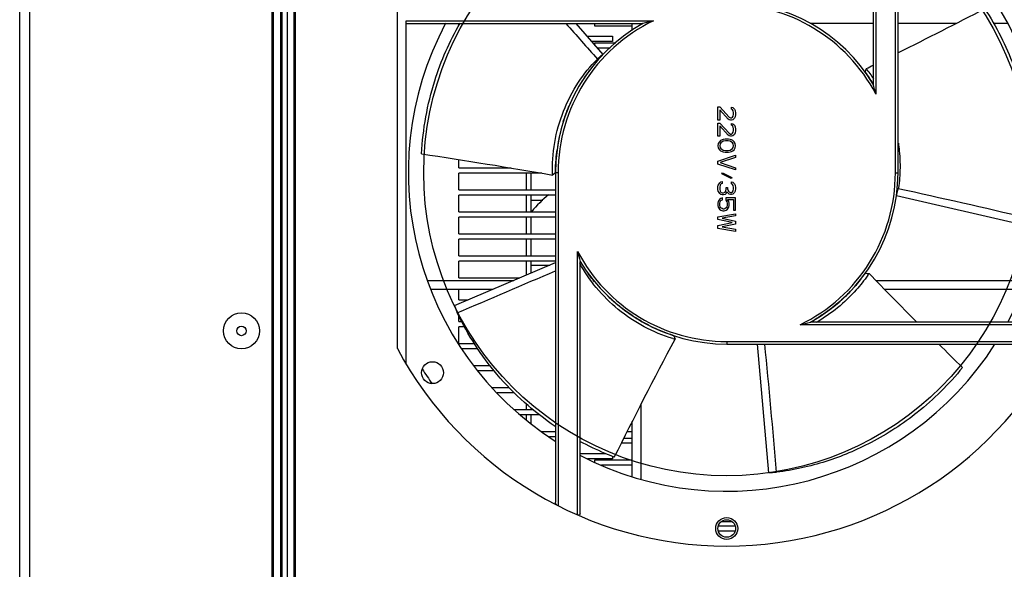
# Model space of a CAD drawing. Header units: millimetres. Extents: x 1117 to 38156, y -1945 to 7303.
# Tile 376 of 656: x 16332 to 16557, y 2197 to 2323. Entities that reach past the tile are written whole.
import ezdxf

# ---------------------------------------------------------------- set-up
doc = ezdxf.new("R2010")
doc.units = ezdxf.units.MM

msp = doc.modelspace()

# ---------------------------------------------------------------- linework, layer by layer
at = {"color": 7, "linetype": 'Continuous'}
for p, q in [((16332.461, 1969.389), (16332.461, 2466.989)), ((16389.961, 1971.389), (16389.961, 2404.189)), ((16391.961, 1971.189), (16391.961, 2404.189)), ((16392.161, 2404.189), (16392.161, 1971.189)), ((16390.261, 1974.189), (16390.261, 2401.689)), ((16393.461, 1972.189), (16393.461, 2403.189)), ((16394.961, 1972.189), (16394.961, 2403.189)), ((16395.161, 2401.689), (16395.161, 1973.689)), ((16527.428, 2365.607), (16527.428, 2305.619)), ((16526.838, 2365.375), (16526.838, 2307.862)), ((16531.871, 2287.689), (16531.871, 2363.516)), ((16532.461, 2287.689), (16532.461, 2362.711)), ((16334.661, 2341.939), (16334.661, 2036.439)), ((16418.461, 2247.689), (16418.461, 2327.689)), ((16420.461, 2244.146), (16420.461, 2322.279)), ((16420.461, 2322.279), (16476.762, 2322.279)), ((16420.461, 2321.689), (16474.356, 2321.689)), ((16432.461, 2321.125), (16432.461, 2321.689)), ((16459.135, 2321.689), (16465.268, 2314.637)), ((16463.461, 2321.089), (16463.461, 2321.689)), ((16471.961, 2321.089), (16463.461, 2321.089)), ((16471.961, 2320.094), (16471.961, 2321.689)), ((16473.961, 2321.426), (16473.961, 2321.689)), ((16526.838, 2321.689), (16512.483, 2321.689)), ((16545.72, 2321.689), (16532.461, 2321.689)), ((16557.394, 2321.689), (16554.153, 2321.689)), ((16461.657, 2318.789), (16467.461, 2318.789)), ((16467.461, 2318.789), (16467.461, 2317.589)), ((16467.461, 2317.589), (16462.701, 2317.589)), ((16463.461, 2317.289), (16468.227, 2317.289)), ((16463.461, 2316.715), (16463.461, 2317.289)), ((16466.925, 2316.089), (16464.005, 2316.089)), ((16465.268, 2314.637), (16464.003, 2313.587)), ((16524.987, 2310.647), (16525.254, 2311.435)), ((16491.461, 2302.689), (16491.886, 2302.689)), ((16491.461, 2299.689), (16491.461, 2302.689)), ((16491.886, 2302.689), (16494.014, 2300.356)), ((16491.886, 2302.023), (16491.886, 2299.689)), ((16493.758, 2299.939), (16491.886, 2302.023)), ((16494.524, 2302.606), (16494.865, 2302.523)), ((16494.524, 2302.189), (16494.524, 2302.606)), ((16494.78, 2302.023), (16494.524, 2302.189)), ((16494.95, 2301.773), (16494.78, 2302.023)), ((16494.78, 2300.356), (16494.95, 2300.606)), ((16494.865, 2302.523), (16495.205, 2302.189)), ((16495.035, 2301.356), (16494.95, 2301.773)), ((16494.95, 2300.606), (16495.035, 2301.023)), ((16495.035, 2301.023), (16495.035, 2301.356)), ((16495.205, 2302.189), (16495.376, 2301.856)), ((16495.376, 2300.439), (16495.205, 2300.106)), ((16495.376, 2301.856), (16495.461, 2301.273)), ((16495.461, 2300.939), (16495.376, 2300.439)), ((16495.461, 2301.273), (16495.461, 2300.939)), ((16491.886, 2299.689), (16491.461, 2299.689)), ((16491.461, 2299.023), (16491.886, 2299.023)), ((16491.461, 2296.023), (16491.461, 2299.023)), ((16491.886, 2299.023), (16494.014, 2296.689)), ((16491.886, 2298.356), (16491.886, 2296.023)), ((16493.758, 2296.273), (16491.886, 2298.356)), ((16494.014, 2299.773), (16493.758, 2299.939)), ((16494.014, 2300.356), (16494.354, 2300.189)), ((16494.354, 2299.689), (16494.014, 2299.773)), ((16494.354, 2300.189), (16494.524, 2300.189)), ((16494.524, 2299.689), (16494.354, 2299.689)), ((16494.524, 2300.189), (16494.78, 2300.356)), ((16494.865, 2299.773), (16494.524, 2299.689)), ((16494.524, 2298.939), (16494.865, 2298.856)), ((16494.524, 2298.523), (16494.524, 2298.939)), ((16494.78, 2298.356), (16494.524, 2298.523)), ((16494.95, 2298.106), (16494.78, 2298.356)), ((16495.205, 2300.106), (16494.865, 2299.773)), ((16494.865, 2298.856), (16495.205, 2298.523)), ((16495.205, 2298.523), (16495.376, 2298.189)), ((16495.376, 2298.189), (16495.461, 2297.606)), ((16491.886, 2296.023), (16491.461, 2296.023)), ((16494.014, 2296.106), (16493.758, 2296.273)), ((16494.014, 2296.689), (16494.354, 2296.523)), ((16494.354, 2296.023), (16494.014, 2296.106)), ((16494.354, 2296.523), (16494.524, 2296.523)), ((16494.524, 2296.023), (16494.354, 2296.023)), ((16494.524, 2296.523), (16494.78, 2296.689)), ((16494.865, 2296.106), (16494.524, 2296.023)), ((16494.78, 2296.689), (16494.95, 2296.939)), ((16495.205, 2296.439), (16494.865, 2296.106)), ((16495.035, 2297.689), (16494.95, 2298.106)), ((16494.95, 2296.939), (16495.035, 2297.356)), ((16495.035, 2297.356), (16495.035, 2297.689)), ((16495.376, 2296.773), (16495.205, 2296.439)), ((16495.461, 2297.273), (16495.376, 2296.773)), ((16495.461, 2297.606), (16495.461, 2297.273)), ((16491.546, 2294.356), (16491.461, 2293.856)), ((16491.461, 2293.856), (16491.546, 2293.356)), ((16491.801, 2294.773), (16491.546, 2294.356)), ((16492.056, 2295.023), (16491.801, 2294.773)), ((16491.971, 2294.273), (16491.886, 2293.856)), ((16491.886, 2293.856), (16491.971, 2293.439)), ((16492.141, 2294.523), (16491.971, 2294.273)), ((16492.397, 2295.189), (16492.056, 2295.023)), ((16492.652, 2294.856), (16492.141, 2294.523)), ((16492.652, 2295.273), (16492.397, 2295.189)), ((16493.078, 2295.356), (16492.652, 2295.273)), ((16493.163, 2294.939), (16492.652, 2294.856)), ((16493.844, 2295.356), (16493.078, 2295.356)), ((16493.758, 2294.939), (16493.163, 2294.939)), ((16494.269, 2294.856), (16493.758, 2294.939)), ((16494.269, 2295.273), (16493.844, 2295.356)), ((16494.524, 2295.189), (16494.269, 2295.273)), ((16494.78, 2294.523), (16494.269, 2294.856)), ((16494.865, 2295.023), (16494.524, 2295.189)), ((16494.95, 2294.273), (16494.78, 2294.523)), ((16495.12, 2294.773), (16494.865, 2295.023)), ((16495.035, 2293.856), (16494.95, 2294.273)), ((16494.95, 2293.439), (16495.035, 2293.856)), ((16495.376, 2294.356), (16495.12, 2294.773)), ((16495.461, 2293.856), (16495.376, 2294.356)), ((16495.376, 2293.356), (16495.461, 2293.856)), ((16491.461, 2290.356), (16495.461, 2291.689)), ((16491.546, 2293.356), (16491.801, 2292.939)), ((16491.801, 2292.939), (16492.056, 2292.689)), ((16491.971, 2293.439), (16492.141, 2293.189)), ((16492.056, 2292.689), (16492.397, 2292.523)), ((16492.141, 2293.189), (16492.652, 2292.856)), ((16492.397, 2292.523), (16492.652, 2292.439)), ((16492.652, 2292.856), (16493.163, 2292.773)), ((16492.652, 2292.439), (16493.078, 2292.356)), ((16493.078, 2292.356), (16493.844, 2292.356)), ((16493.163, 2292.773), (16493.758, 2292.773)), ((16493.758, 2292.773), (16494.269, 2292.856)), ((16493.844, 2292.356), (16494.269, 2292.439)), ((16494.269, 2292.856), (16494.78, 2293.189)), ((16494.269, 2292.439), (16494.524, 2292.523)), ((16494.524, 2292.523), (16494.865, 2292.689)), ((16494.78, 2293.189), (16494.95, 2293.439)), ((16494.865, 2292.689), (16495.12, 2292.939)), ((16495.12, 2292.939), (16495.376, 2293.356)), ((16495.461, 2291.689), (16495.461, 2291.189)), ((16432.461, 2288.789), (16432.461, 2290.703)), ((16491.461, 2289.689), (16491.461, 2290.356)), ((16495.461, 2288.356), (16491.461, 2289.689)), ((16495.461, 2291.189), (16491.971, 2290.023)), ((16491.971, 2290.023), (16495.461, 2288.856)), ((16432.461, 2288.789), (16444.353, 2288.789)), ((16451.326, 2287.589), (16432.461, 2287.589)), ((16432.461, 2283.789), (16432.461, 2287.589)), ((16447.889, 2283.789), (16447.889, 2287.589)), ((16448.961, 2283.789), (16448.961, 2287.589)), ((16454.461, 2287.647), (16453.782, 2287.167)), ((16454.461, 2287.589), (16454.38, 2287.589)), ((16455.051, 2287.689), (16454.461, 2287.689)), ((16454.461, 2287.689), (16454.461, 2212.668)), ((16455.051, 2287.689), (16455.051, 2211.863)), ((16492.312, 2287.439), (16492.482, 2287.689)), ((16494.439, 2286.356), (16492.312, 2287.439)), ((16492.482, 2287.689), (16494.61, 2286.606)), ((16495.461, 2288.856), (16495.461, 2288.356)), ((16531.871, 2287.689), (16532.461, 2287.689)), ((16491.461, 2284.523), (16491.546, 2284.856)), ((16491.546, 2284.856), (16491.716, 2285.189)), ((16491.716, 2285.189), (16491.886, 2285.439)), ((16491.886, 2285.439), (16492.141, 2285.606)), ((16491.971, 2284.856), (16491.886, 2284.439)), ((16492.056, 2285.023), (16491.971, 2284.856)), ((16492.227, 2285.189), (16492.056, 2285.023)), ((16492.141, 2285.606), (16492.397, 2285.689)), ((16492.397, 2285.273), (16492.227, 2285.189)), ((16492.397, 2285.689), (16492.397, 2285.273)), ((16494.61, 2286.606), (16494.439, 2286.356)), ((16494.524, 2285.606), (16494.865, 2285.523)), ((16494.524, 2285.189), (16494.524, 2285.606)), ((16494.78, 2285.023), (16494.524, 2285.189)), ((16494.95, 2284.773), (16494.78, 2285.023)), ((16494.865, 2285.523), (16495.205, 2285.189)), ((16495.035, 2284.356), (16494.95, 2284.773)), ((16495.205, 2285.189), (16495.376, 2284.856)), ((16495.376, 2284.856), (16495.461, 2284.273)), ((16432.461, 2283.789), (16454.461, 2283.789)), ((16454.461, 2282.589), (16432.461, 2282.589)), ((16432.461, 2278.789), (16432.461, 2282.589)), ((16447.889, 2278.789), (16447.889, 2282.589)), ((16448.961, 2278.789), (16448.961, 2282.589)), ((16491.461, 2283.856), (16491.461, 2284.523)), ((16491.546, 2283.523), (16491.461, 2283.856)), ((16491.716, 2283.189), (16491.546, 2283.523)), ((16491.886, 2282.939), (16491.716, 2283.189)), ((16491.886, 2284.439), (16491.886, 2283.939)), ((16491.886, 2283.939), (16491.971, 2283.523)), ((16492.141, 2282.773), (16491.886, 2282.939)), ((16491.971, 2283.523), (16492.056, 2283.356)), ((16492.056, 2283.356), (16492.227, 2283.189)), ((16492.397, 2282.689), (16492.141, 2282.773)), ((16492.227, 2283.189), (16492.397, 2283.106)), ((16492.397, 2283.106), (16492.737, 2283.106)), ((16492.737, 2282.689), (16492.397, 2282.689)), ((16492.737, 2283.106), (16493.078, 2283.273)), ((16493.078, 2282.773), (16492.737, 2282.689)), ((16493.078, 2283.273), (16493.248, 2283.523)), ((16493.333, 2282.939), (16493.078, 2282.773)), ((16493.248, 2283.523), (16493.333, 2284.023)), ((16493.333, 2284.356), (16493.673, 2284.356)), ((16493.333, 2284.023), (16493.333, 2284.356)), ((16493.503, 2283.356), (16493.333, 2282.939)), ((16493.758, 2283.023), (16493.503, 2283.356)), ((16493.673, 2284.356), (16493.673, 2284.023)), ((16493.673, 2284.023), (16493.844, 2283.523)), ((16494.014, 2282.856), (16493.758, 2283.023)), ((16493.844, 2283.523), (16494.014, 2283.356)), ((16494.014, 2283.356), (16494.354, 2283.189)), ((16494.354, 2282.773), (16494.014, 2282.856)), ((16494.354, 2283.189), (16494.524, 2283.189)), ((16494.524, 2282.773), (16494.354, 2282.773)), ((16494.524, 2283.189), (16494.78, 2283.356)), ((16494.865, 2282.856), (16494.524, 2282.773)), ((16494.78, 2283.356), (16494.95, 2283.606)), ((16495.205, 2283.189), (16494.865, 2282.856)), ((16494.95, 2283.606), (16495.035, 2284.023)), ((16495.035, 2284.023), (16495.035, 2284.356)), ((16495.376, 2283.523), (16495.205, 2283.189)), ((16495.461, 2284.106), (16495.376, 2283.523)), ((16495.461, 2284.273), (16495.461, 2284.106)), ((16532.108, 2282.459), (16532.515, 2284.052)), ((16561.411, 2275.7), (16532.108, 2282.459)), ((16448.961, 2281.439), (16451.559, 2281.439)), ((16491.546, 2281.189), (16491.461, 2280.773)), ((16491.461, 2280.773), (16491.461, 2280.273)), ((16491.461, 2280.273), (16491.546, 2279.856)), ((16491.801, 2281.606), (16491.546, 2281.189)), ((16492.141, 2281.856), (16491.801, 2281.606)), ((16491.886, 2280.773), (16491.971, 2281.106)), ((16491.886, 2280.273), (16491.886, 2280.773)), ((16491.971, 2279.939), (16491.886, 2280.273)), ((16491.971, 2281.106), (16492.141, 2281.356)), ((16492.482, 2282.023), (16492.141, 2281.856)), ((16492.141, 2281.356), (16492.482, 2281.523)), ((16492.482, 2281.523), (16492.482, 2282.023)), ((16495.461, 2282.023), (16493.248, 2282.023)), ((16493.248, 2282.023), (16493.248, 2281.439)), ((16493.248, 2281.439), (16493.503, 2281.106)), ((16493.503, 2281.106), (16493.588, 2280.773)), ((16493.588, 2280.273), (16493.503, 2279.939)), ((16493.588, 2280.773), (16493.588, 2280.273)), ((16493.673, 2281.606), (16495.035, 2281.606)), ((16493.929, 2281.189), (16493.673, 2281.606)), ((16494.014, 2280.773), (16493.929, 2281.189)), ((16493.929, 2279.856), (16494.014, 2280.273)), ((16494.014, 2280.273), (16494.014, 2280.773)), ((16495.035, 2281.606), (16495.035, 2279.189)), ((16495.461, 2279.189), (16495.461, 2282.023)), ((16432.461, 2278.789), (16454.461, 2278.789)), ((16491.461, 2277.689), (16495.461, 2278.356)), ((16491.546, 2279.856), (16491.801, 2279.439)), ((16491.801, 2279.439), (16492.141, 2279.189)), ((16492.141, 2279.689), (16491.971, 2279.939)), ((16492.397, 2279.523), (16492.141, 2279.689)), ((16492.141, 2279.189), (16492.567, 2279.023)), ((16492.652, 2279.439), (16492.397, 2279.523)), ((16492.567, 2279.023), (16492.907, 2279.023)), ((16492.822, 2279.439), (16492.652, 2279.439)), ((16493.078, 2279.523), (16492.822, 2279.439)), ((16492.907, 2279.023), (16493.333, 2279.189)), ((16493.333, 2279.689), (16493.078, 2279.523)), ((16493.503, 2279.939), (16493.333, 2279.689)), ((16493.333, 2279.189), (16493.673, 2279.439)), ((16493.673, 2279.439), (16493.929, 2279.856)), ((16495.035, 2279.189), (16495.461, 2279.189)), ((16495.461, 2278.356), (16495.461, 2277.856)), ((16454.461, 2277.589), (16432.461, 2277.589)), ((16432.461, 2273.789), (16432.461, 2277.589)), ((16447.889, 2273.789), (16447.889, 2277.589)), ((16448.961, 2273.789), (16448.961, 2277.589)), ((16491.461, 2277.023), (16491.461, 2277.689)), ((16494.695, 2276.356), (16491.461, 2277.023)), ((16491.461, 2275.689), (16494.695, 2276.356)), ((16495.461, 2277.856), (16492.397, 2277.356)), ((16492.397, 2277.356), (16495.461, 2276.689)), ((16495.461, 2276.023), (16492.397, 2275.356)), ((16495.461, 2276.689), (16495.461, 2276.023)), ((16432.461, 2273.789), (16454.461, 2273.789)), ((16491.461, 2275.023), (16491.461, 2275.689)), ((16495.461, 2274.356), (16491.461, 2275.023)), ((16492.397, 2275.356), (16495.461, 2274.856)), ((16495.461, 2274.856), (16495.461, 2274.356)), ((16454.461, 2272.589), (16432.461, 2272.589)), ((16432.461, 2268.789), (16432.461, 2272.589)), ((16447.889, 2268.789), (16447.889, 2272.589)), ((16448.961, 2268.789), (16448.961, 2272.589)), ((16459.493, 2209.771), (16459.493, 2269.759)), ((16431.44, 2257.449), (16454.461, 2267.225)), ((16432.461, 2268.789), (16454.461, 2268.789)), ((16454.461, 2267.589), (16432.461, 2267.589)), ((16432.461, 2263.789), (16432.461, 2267.589)), ((16447.889, 2264.434), (16447.889, 2267.589)), ((16448.961, 2264.889), (16448.961, 2267.589)), ((16460.083, 2210.003), (16460.083, 2267.517)), ((16448.961, 2266.689), (16453.199, 2266.689)), ((16525.037, 2264.8), (16525.869, 2264.79)), ((16425.314, 2263.189), (16444.957, 2263.189)), ((16432.461, 2263.789), (16446.37, 2263.789)), ((16463.401, 2262.841), (16463.381, 2262.866)), ((16527.427, 2263.189), (16561.608, 2263.189)), ((16426.081, 2261.189), (16440.248, 2261.189)), ((16432.461, 2258.789), (16432.461, 2261.189)), ((16529.374, 2261.189), (16560.84, 2261.189)), ((16432.461, 2258.789), (16434.596, 2258.789)), ((16431.44, 2257.449), (16432.106, 2255.802)), ((16432.461, 2253.789), (16432.461, 2255.104)), ((16432.461, 2253.789), (16433.128, 2253.789)), ((16566.461, 2253.689), (16512.566, 2253.689)), ((16433.757, 2252.589), (16432.461, 2252.589)), ((16432.461, 2248.789), (16432.461, 2252.589)), ((16566.461, 2253.099), (16510.159, 2253.099)), ((16481.45, 2250.585), (16481.696, 2249.791)), ((16493.461, 2249.279), (16566.461, 2249.279)), ((16493.461, 2249.279), (16493.461, 2248.689)), ((16432.461, 2248.789), (16436.015, 2248.789)), ((16436.814, 2247.589), (16433.174, 2247.589)), ((16493.461, 2248.689), (16566.461, 2248.689)), ((16503.055, 2219.36), (16500.485, 2248.689)), ((16435.848, 2243.789), (16439.585, 2243.789)), ((16440.519, 2242.589), (16436.82, 2242.589)), ((16439.971, 2238.789), (16443.933, 2238.789)), ((16445.082, 2237.589), (16441.171, 2237.589)), ((16444.976, 2233.789), (16449.292, 2233.789)), ((16447.889, 2233.789), (16447.889, 2235.055)), ((16448.961, 2233.789), (16448.961, 2234.088)), ((16473.961, 2217.96), (16473.961, 2234.944)), ((16450.861, 2232.589), (16446.458, 2232.589)), ((16447.889, 2231.43), (16447.889, 2232.589)), ((16448.961, 2230.562), (16448.961, 2232.589)), ((16471.961, 2218.496), (16471.961, 2231.033)), ((16451.225, 2228.789), (16454.461, 2228.789)), ((16471.961, 2228.689), (16470.773, 2228.689)), ((16454.461, 2227.589), (16453.073, 2227.589)), ((16470.064, 2227.289), (16471.961, 2227.289)), ((16471.961, 2226.089), (16469.456, 2226.089)), ((16460.083, 2223.789), (16465.951, 2223.789)), ((16467.461, 2222.589), (16461.75, 2222.589)), ((16463.461, 2222.289), (16471.961, 2222.289)), ((16463.461, 2221.718), (16463.461, 2222.289)), ((16467.461, 2223.114), (16467.461, 2222.589)), ((16471.961, 2221.089), (16464.931, 2221.089)), ((16503.055, 2219.36), (16504.828, 2219.484)), ((16491.555, 2207.289), (16495.367, 2207.289)), ((16492.265, 2208.289), (16494.656, 2208.289)), ((16495.367, 2206.089), (16491.555, 2206.089))]:
    msp.add_line(p, q, dxfattribs=at)
for centre, radius in [((16493.461, 2287.689), 69), ((16382.961, 2251.689), 4.1), ((16382.961, 2251.689), 1.09), ((16426.461, 2242.17), 2.5), ((16493.461, 2206.689), 2.5), ((16493.461, 2206.689), 2)]:
    msp.add_circle(centre, radius, dxfattribs=at)
for centre, radius, start, end in [((16493.461, 2287.689), 72.5, 331.99657, 57.40747), ((16493.461, 2287.689), 39, 31.14739, 90), ((16493.461, 2287.689), 38.41, 27.82765, 90), ((16493.461, 2287.689), 72.5, 151.99657, 237.40747), ((16493.461, 2287.689), 39, 119.33084, 180), ((16493.461, 2287.689), 38.41, 115.76919, 180), ((17592.524, 3316.931), 1510.052, 221.229619, 221.639613), ((16494.503, 2244.736), 79.547, 102.88676, 104.67107), ((16492.963, 2288.132), 38.334, 137.53216, 138.54404), ((16493.622, 2287.526), 39.23, 136.47323, 137.52823), ((16287.29, 2803.768), 546.826, 295.79633, 295.98155), ((16493.493, 2287.67), 39.038, 145.33366, 153.98403), ((16492.584, 2288.281), 37.943, 144.29942, 147.03645), ((16493.038, 2287.982), 38.486, 143.17455, 145.32982), ((16493.501, 2287.716), 38.952, 33.35251, 36.06577), ((16493.58, 2287.769), 38.856, 31.39195, 36.07141), ((16497.222, 2289.54), 35.569, 33.35633, 37.99284), ((16449.881, 2286.406), 79.893, 13.91608, 15.57835), ((16492.648, 2288.071), 38.102, 152.3589, 155.22632), ((16492.761, 2288.009), 38.231, 153.95938, 157.14895), ((16492.983, 2287.88), 38.487, 160.51248, 163.57429), ((16493.289, 2287.724), 38.825, 164.56689, 171.30437), ((16493.683, 2287.69), 39.222, 179.49579, 180.00022), ((16493.461, 2287.689), 38.41, 295.76919, 0), ((16493.461, 2287.689), 39, 299.33211, 0), ((16464.961, 2266.689), 20, 127.04287, 142.5859), ((16493.521, 2287.689), 38.94, 352.28233, 354.53277), ((16493.461, 2287.689), 38.41, 207.82765, 270), ((16537.041, 2288.973), 79.893, 193.91608, 195.57835), ((16493.144, 2287.509), 38.636, 211.01957, 212.65183), ((16493.461, 2287.689), 39, 211.14739, 270), ((16492.964, 2287.402), 38.427, 211.16595, 212.0805), ((14579.555, 6608.666), 4730.684, 293.054293, 293.348903), ((16493.49, 2287.668), 38.963, 318.48695, 324.06276), ((16496.622, 2284.517), 35.278, 325.1684, 326.00004), ((16493.577, 2287.562), 38.828, 308.56702, 316.23108), ((16493.103, 2287.309), 38.478, 226.08715, 228.47353), ((16493.38, 2287.62), 38.895, 227.97865, 229.13715), ((16493.376, 2287.539), 38.828, 236.56702, 244.23108), ((16492.419, 2330.643), 79.547, 282.88676, 284.67107), ((16493.628, 2287.375), 38.644, 299.28802, 300.07938), ((16493.903, 2286.9), 38.096, 299.34108, 299.80408), ((16493.548, 2287.514), 38.805, 299.80765, 301.13813), ((16493.448, 2287.652), 38.96, 247.09951, 252.06331), ((16491.42, 2283.702), 35.278, 253.1684, 254.00004), ((16493.461, 2287.689), 85, 208.07249, 331.92751), ((16493.461, 2287.689), 72.5, 242.54874, 327.40747), ((18494.314, 4207.477), 2765.751, 225.091167, 225.248528), ((16493.461, 2287.689), 82.5, 212.78931, 215.62935)]:
    msp.add_arc(centre, radius, start, end, dxfattribs=at)
for points in [[(16552.234, 2325.028), (16545.662, 2321.644), (16539.082, 2318.275), (16532.466, 2314.979)], [(16423.965, 2292.028), (16433.918, 2290.495), (16443.871, 2288.951), (16453.782, 2287.167)], [(16561.84, 2277.424), (16552.071, 2279.66), (16542.306, 2281.915), (16532.515, 2284.052)], [(16536.754, 2253.683), (16533.097, 2257.357), (16529.456, 2261.048), (16525.869, 2264.79)], [(16467.859, 2222.936), (16472.393, 2231.928), (16476.937, 2240.917), (16481.696, 2249.791)], [(16504.828, 2219.484), (16503.958, 2229.222), (16503.103, 2238.961), (16502.142, 2248.69)]]:
    msp.add_open_spline(points, degree=3, dxfattribs=at)
for points, knots in [([(16552.234, 2325.028), (16554.862, 2320.972), (16558.974, 2312.855), (16562.307, 2300.488), (16563.284, 2288.742), (16562.536, 2281.184), (16561.84, 2277.424)], [0, 0, 0, 0, 0.2917965, 0.5442715, 0.7690451, 1, 1, 1, 1]), ([(16423.965, 2292.028), (16424.265, 2297.643), (16426.12, 2308.018), (16430.355, 2317.625), (16432.756, 2321.765)], [0, 0, 0, 0, 0.5402576, 1, 1, 1, 1]), ([(16453.782, 2287.167), (16453.61, 2292.085), (16454.912, 2299.64), (16459.391, 2308.248), (16462.372, 2311.999), (16464.003, 2313.587)], [0, 0, 0, 0, 0.5090978, 0.7644635, 1, 1, 1, 1]), ([(16456.239, 2299.33), (16456.288, 2299.488), (16456.625, 2300.544), (16457.045, 2301.686), (16457.464, 2302.699), (16457.53, 2302.856)], [0, 0, 0, 0, 0.1286335, 0.865827, 1, 1, 1, 1]), ([(16532.545, 2294.422), (16532.628, 2293.852), (16532.904, 2291.594), (16532.969, 2289.31), (16532.89, 2287.613)], [0, 0, 0, 0, 0.253362, 1, 1, 1, 1]), ([(16454.461, 2287.689), (16454.461, 2288.731), (16454.53, 2290.476), (16454.719, 2292.227), (16454.814, 2292.926)], [0, 0, 0, 0, 0.5969928, 1, 1, 1, 1]), ([(16532.89, 2287.613), (16532.875, 2287.292), (16532.802, 2286.1), (16532.662, 2284.911), (16532.515, 2284.052)], [0, 0, 0, 0, 0.2696617, 1, 1, 1, 1]), ([(16481.205, 2249.936), (16476.704, 2251.297), (16470.27, 2254.725), (16463.675, 2261.305), (16461.063, 2265.117), (16460.024, 2267.094)], [0, 0, 0, 0, 0.5065653, 0.7594275, 1, 1, 1, 1]), ([(16463.381, 2262.866), (16462.92, 2263.425), (16462.308, 2264.209), (16461.745, 2264.992), (16461.593, 2265.207)], [0, 0, 0, 0, 0.723315, 1, 1, 1, 1]), ([(16525.579, 2264.367), (16524.768, 2263.201), (16521.465, 2259.016), (16517.244, 2255.567), (16513.858, 2253.622)], [0, 0, 0, 0, 0.2667334, 1, 1, 1, 1]), ([(16521.732, 2260.824), (16521.403, 2260.478), (16520.097, 2259.153), (16518.695, 2257.923), (16517.61, 2257.067)], [0, 0, 0, 0, 0.2567432, 1, 1, 1, 1]), ([(16471.841, 2255.231), (16471.373, 2255.542), (16470.134, 2256.407), (16468.896, 2257.381), (16468.062, 2258.093), (16467.933, 2258.204)], [0, 0, 0, 0, 0.3269769, 0.8963679, 1, 1, 1, 1]), ([(16454.43, 2229.924), (16449.504, 2233.246), (16440.789, 2240.998), (16434.498, 2250.79), (16432.106, 2255.802)], [0, 0, 0, 0, 0.5168595, 1, 1, 1, 1]), ([(16517.466, 2256.953), (16517.087, 2256.657), (16515.944, 2255.798), (16514.694, 2254.961), (16513.76, 2254.388), (16513.614, 2254.3)], [0, 0, 0, 0, 0.2948912, 0.8914274, 1, 1, 1, 1]), ([(16476.68, 2252.484), (16476.258, 2252.686), (16474.624, 2253.5), (16473.049, 2254.431), (16471.918, 2255.18)], [0, 0, 0, 0, 0.2564426, 1, 1, 1, 1]), ([(16481.45, 2250.585), (16480.445, 2250.91), (16478.905, 2251.478), (16477.393, 2252.149), (16476.862, 2252.398)], [0, 0, 0, 0, 0.6438462, 1, 1, 1, 1]), ([(16547.133, 2243.331), (16544.088, 2239.578), (16537.64, 2233.159), (16526.907, 2226.168), (16516.039, 2221.609), (16508.62, 2219.984), (16504.828, 2219.484)], [0, 0, 0, 0, 0.2917965, 0.5442715, 0.7690451, 1, 1, 1, 1]), ([(16467.859, 2222.936), (16467.151, 2223.208), (16464.492, 2224.283), (16461.903, 2225.527), (16460.047, 2226.527)], [0, 0, 0, 0, 0.2646132, 1, 1, 1, 1]), ([(16455.051, 2211.863), (16454.961, 2211.908), (16454.686, 2212.104), (16454.461, 2212.428), (16454.461, 2212.668)], [0, 0, 0, 0, 0.2952539, 1, 1, 1, 1]), ([(16460.083, 2210.003), (16460.083, 2209.903), (16459.926, 2209.636), (16459.627, 2209.713), (16459.493, 2209.771)], [0, 0, 0, 0, 0.4052527, 1, 1, 1, 1])]:
    msp.add_open_spline(points, degree=3, knots=knots, dxfattribs=at)

doc.saveas('drawing.dxf')
